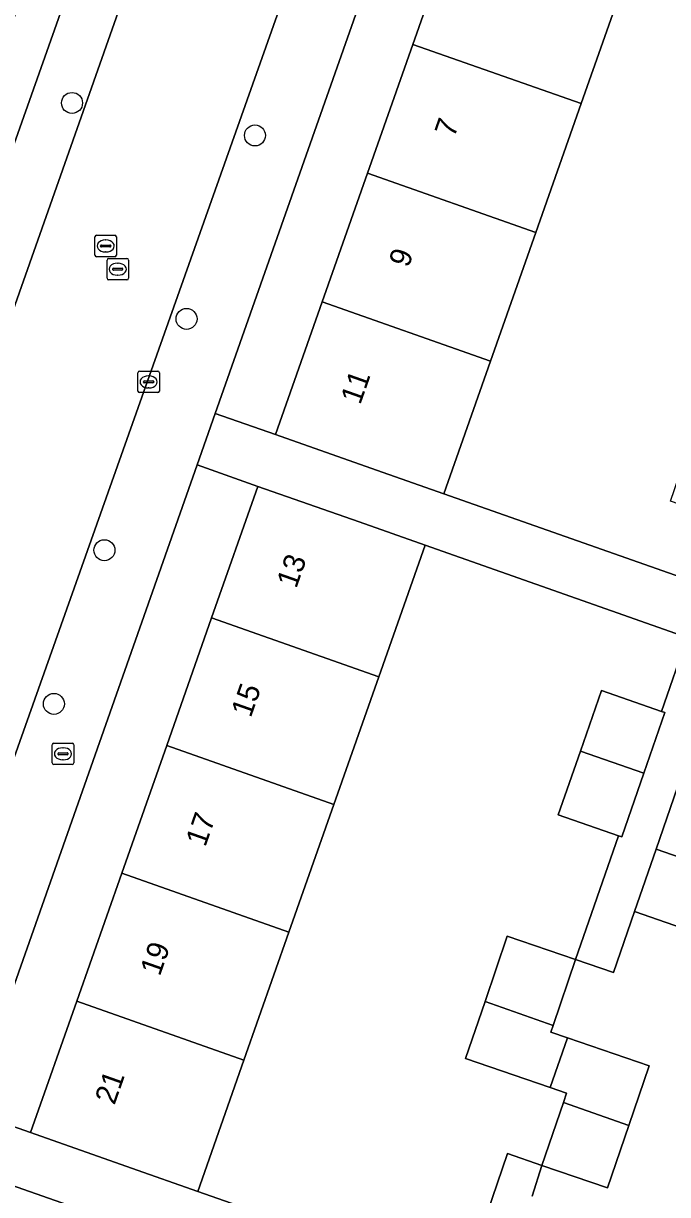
# Model space of a CAD drawing. Extents: x 163266 to 164362, y 381528 to 382286.
# Drawn here: x 163833.3 to 163863.4, y 381898.2 to 381952.8 of the extents above; entities that cross this region are included whole.
import ezdxf

# ---------------------------------------------------------------- set-up
doc = ezdxf.new("R2010")
doc.units = 0
for name, color, linetype in [('IMGEO_Boom', 7, 'Continuous'), ('IMGEO_Brandkraan', 7, 'Continuous'), ('IMGEO_Erf', 7, 'Continuous'), ('IMGEO_Kolk', 7, 'Continuous'), ('IMGEO_Pand', 7, 'Continuous'), ('IMGEO_Pand_nummerreeks', 7, 'Continuous'), ('IMGEO_Rijbaan_lokaal_open', 7, 'Continuous'), ('IMGEO_Rioolput', 7, 'Continuous'), ('IMGEO_Voetpad_open', 7, 'Continuous')]:
    doc.layers.add(name, color=color, linetype=linetype)

msp = doc.modelspace()

# ---------------------------------------------------------------- linework, layer by layer
at = {"layer": 'IMGEO_Boom'}
for centre in [(163835.579, 381949.135), (163844.112, 381947.62), (163840.921, 381939.062), (163837.09, 381928.273), (163834.735, 381921.105)]:
    msp.add_circle(centre, 0.489, dxfattribs=at)
at = {"layer": 'IMGEO_Brandkraan'}
for p, q in [((163834.656, 381918.351), (163834.656, 381919.203)), ((163834.731, 381919.277), (163835.583, 381919.277)), ((163835.144, 381919.057), (163835.169, 381919.057)), ((163835.657, 381919.203), (163835.657, 381918.351)), ((163834.915, 381918.771), (163834.915, 381918.783)), ((163835.353, 381918.734), (163834.955, 381918.734)), ((163834.958, 381918.82), (163835.356, 381918.82)), ((163835.167, 381918.497), (163835.142, 381918.497)), ((163835.399, 381918.783), (163835.399, 381918.771)), ((163835.583, 381918.277), (163834.731, 381918.277))]:
    msp.add_line(p, q, dxfattribs=at)
for points in [[(163834.656, 381918.351), (163834.656, 381919.203)], [(163834.731, 381919.277), (163835.583, 381919.277)], [(163835.657, 381919.203), (163835.657, 381918.351)], [(163835.583, 381918.277), (163834.731, 381918.277)]]:
    msp.add_lwpolyline(points, dxfattribs=at)
for centre, radius, start, end in [((163834.733, 381919.201), 0.0765, 91.552, 178.448), ((163834.733, 381919.201), 0.0765, 91.552, 178.448), ((163835.581, 381919.201), 0.0765, 1.552, 88.448), ((163835.581, 381919.201), 0.0765, 1.552, 88.448), ((163834.955, 381918.78), 0.0403, 85.8775, 175.7526), ((163834.952, 381918.77), 0.0366, 178.938, 274.7102), ((163835.356, 381918.777), 0.043, 264.8664, 352.4533), ((163835.36, 381918.782), 0.0386, 1.7309, 96.639), ((163834.733, 381918.353), 0.0765, 181.552, 268.448), ((163834.733, 381918.353), 0.0765, 181.552, 268.448), ((163835.581, 381918.353), 0.0765, 271.552, 358.448), ((163835.581, 381918.353), 0.0765, 271.552, 358.448)]:
    msp.add_arc(centre, radius, start, end, dxfattribs=at)
for centre, major_axis, ratio, start_param, end_param in [((163835.143, 381918.777), (-0.387, 0.002), 0.722429, 4.712389, 7.853982), ((163835.168, 381918.777), (-0.39, 0.002), 0.717154, 1.570796, 4.712389)]:
    msp.add_ellipse(centre, major_axis=major_axis, ratio=ratio, start_param=start_param, end_param=end_param, dxfattribs=at)
at = {"layer": 'IMGEO_Erf'}
for points in [[(163857.109, 381976.819), (163842.26, 381934.657), (163845.067, 381933.668), (163847.244, 381939.852), (163849.358, 381945.86), (163851.473, 381951.869), (163853.588, 381957.878)], [(163835.853, 381961.544), (163830.109, 381945.332), (163831.958, 381944.681), (163838.987, 381964.52)], [(163854.71, 381896.661), (163855.885, 381900.131), (163857.501, 381899.58), (163858.5, 381902.509), (163858.65, 381902.949), (163857.882, 381903.211), (163853.935, 381904.557), (163854.846, 381907.228), (163855.882, 381910.269), (163859.069, 381909.183), (163861.069, 381914.954), (163858.262, 381915.927), (163859.292, 381918.899), (163860.273, 381921.728), (163863.08, 381920.755), (163864.275, 381924.201), (163852.053, 381928.504), (163849.895, 381922.374), (163847.797, 381916.414), (163845.699, 381910.452), (163843.6, 381904.49), (163841.444, 381898.364), (163844.553, 381897.27)], [(163864.773, 381910.4), (163861.816, 381911.425), (163860.831, 381908.583), (163859.069, 381909.183), (163858.021, 381906.109), (163857.911, 381905.787), (163858.687, 381905.522), (163862.501, 381904.222), (163861.551, 381901.435), (163860.562, 381898.536), (163857.501, 381899.58), (163857.037, 381898.145)]]:
    msp.add_lwpolyline(points, dxfattribs=at)
for points in [[(163869.631, 381948.311), (163872.588, 381947.286), (163874.704, 381953.53), (163871.747, 381954.555), (163872.774, 381957.519), (163873.758, 381960.356), (163876.715, 381959.331), (163877.88, 381962.693), (163865.632, 381967.007), (163863.56, 381961.12), (163861.445, 381955.111), (163859.33, 381949.103), (163857.215, 381943.094), (163855.1, 381937.086), (163852.924, 381930.903), (163865.398, 381926.513), (163866.447, 381929.54), (163863.489, 381930.565), (163864.495, 381933.466), (163865.5, 381936.367), (163868.458, 381935.342), (163870.577, 381941.485), (163867.62, 381942.51), (163868.669, 381945.537)], [(163839.995, 381919.163), (163842.093, 381925.124), (163844.249, 381931.251), (163841.412, 381932.249), (163830.798, 381902.112), (163833.641, 381901.111), (163835.798, 381907.24), (163837.896, 381913.202)]]:
    msp.add_lwpolyline(points, close=True, dxfattribs=at)
at = {"layer": 'IMGEO_Kolk'}
for p, q in [((163838.652, 381935.698), (163838.652, 381936.55)), ((163838.727, 381936.624), (163839.579, 381936.624)), ((163839.653, 381936.55), (163839.653, 381935.698)), ((163838.911, 381936.118), (163838.911, 381936.13)), ((163839.349, 381936.081), (163838.951, 381936.081)), ((163838.954, 381936.167), (163839.352, 381936.167)), ((163839.14, 381936.404), (163839.165, 381936.404)), ((163839.395, 381936.13), (163839.395, 381936.118)), ((163839.579, 381935.624), (163838.727, 381935.624)), ((163839.163, 381935.844), (163839.138, 381935.844))]:
    msp.add_line(p, q, dxfattribs=at)
for points in [[(163838.652, 381935.698), (163838.652, 381936.55)], [(163838.727, 381936.624), (163839.579, 381936.624)], [(163839.653, 381936.55), (163839.653, 381935.698)], [(163839.579, 381935.624), (163838.727, 381935.624)]]:
    msp.add_lwpolyline(points, dxfattribs=at)
for centre, radius, start, end in [((163838.729, 381936.548), 0.0765, 91.552, 178.448), ((163838.729, 381936.548), 0.0765, 91.552, 178.448), ((163839.577, 381936.548), 0.0765, 1.552, 88.448), ((163839.577, 381936.548), 0.0765, 1.552, 88.448), ((163838.951, 381936.127), 0.0403, 85.8775, 175.7526), ((163838.948, 381936.117), 0.0366, 178.938, 274.7102), ((163839.352, 381936.124), 0.043, 264.8664, 352.4533), ((163839.356, 381936.129), 0.0386, 1.7309, 96.639), ((163838.729, 381935.7), 0.0765, 181.552, 268.448), ((163838.729, 381935.7), 0.0765, 181.552, 268.448), ((163839.577, 381935.7), 0.0765, 271.552, 358.448), ((163839.577, 381935.7), 0.0765, 271.552, 358.448)]:
    msp.add_arc(centre, radius, start, end, dxfattribs=at)
for centre, major_axis, ratio, start_param, end_param in [((163839.139, 381936.124), (-0.387, 0.002), 0.722429, 4.712389, 7.853982), ((163839.164, 381936.124), (-0.39, 0.002), 0.717154, 1.570796, 4.712389)]:
    msp.add_ellipse(centre, major_axis=major_axis, ratio=ratio, start_param=start_param, end_param=end_param, dxfattribs=at)
at = {"layer": 'IMGEO_Pand'}
for points in [[(163853.588, 381957.878), (163851.473, 381951.869), (163859.33, 381949.103), (163861.445, 381955.111)], [(163857.215, 381943.094), (163859.33, 381949.103), (163851.473, 381951.869), (163849.358, 381945.86)], [(163847.244, 381939.852), (163855.1, 381937.086), (163857.215, 381943.094), (163849.358, 381945.86)], [(163847.244, 381939.852), (163845.067, 381933.668), (163849.784, 381932.008), (163852.924, 381930.903), (163855.1, 381937.086)], [(163842.093, 381925.124), (163849.895, 381922.374), (163852.053, 381928.504), (163848.966, 381929.591), (163844.249, 381931.251)], [(163842.093, 381925.124), (163839.995, 381919.163), (163847.797, 381916.414), (163849.895, 381922.374)], [(163863.23, 381920.703), (163863.08, 381920.755), (163860.273, 381921.728), (163859.292, 381918.899), (163862.249, 381917.874)], [(163837.896, 381913.202), (163845.699, 381910.452), (163847.797, 381916.414), (163839.995, 381919.163)], [(163862.249, 381917.874), (163859.292, 381918.899), (163858.262, 381915.927), (163861.069, 381914.954), (163861.219, 381914.902)], [(163865.782, 381913.309), (163866.784, 381916.201), (163863.827, 381917.226), (163862.824, 381914.334)], [(163865.782, 381913.309), (163862.824, 381914.334), (163861.816, 381911.425), (163864.773, 381910.4)], [(163837.896, 381913.202), (163835.798, 381907.24), (163843.6, 381904.49), (163845.699, 381910.452)], [(163854.846, 381907.228), (163858.021, 381906.109), (163859.069, 381909.183), (163855.882, 381910.269)], [(163843.6, 381904.49), (163835.798, 381907.24), (163833.641, 381901.111), (163838.358, 381899.45), (163841.444, 381898.364)], [(163858.687, 381905.522), (163857.911, 381905.787), (163858.021, 381906.109), (163854.846, 381907.228), (163853.935, 381904.557), (163857.882, 381903.211)], [(163858.687, 381905.522), (163857.882, 381903.211), (163858.65, 381902.949), (163858.5, 381902.509), (163861.551, 381901.435), (163862.501, 381904.222)], [(163861.551, 381901.435), (163858.5, 381902.509), (163857.501, 381899.58), (163860.562, 381898.536)], [(163838.464, 381889.701), (163840.641, 381895.886), (163837.45, 381897.009), (163832.715, 381898.676), (163830.538, 381892.491)]]:
    msp.add_lwpolyline(points, close=True, dxfattribs=at)
at = {"layer": 'IMGEO_Rijbaan_lokaal_open'}
for points in [[(163846.791, 381979.115), (163802.089, 381852.268)], [(163809.12, 381850.886), (163812.108, 381859.471), (163812.258, 381859.902), (163813.491, 381863.443), (163822.962, 381890.652), (163851.893, 381972.292)]]:
    msp.add_lwpolyline(points, dxfattribs=at)
at = {"layer": 'IMGEO_Rioolput'}
for p, q in [((163836.649, 381942.038), (163836.649, 381942.89)), ((163836.724, 381942.964), (163837.576, 381942.964)), ((163836.951, 381942.507), (163837.349, 381942.507)), ((163837.137, 381942.744), (163837.162, 381942.744)), ((163837.65, 381942.89), (163837.65, 381942.038)), ((163837.576, 381941.964), (163836.724, 381941.964)), ((163836.908, 381942.458), (163836.908, 381942.47)), ((163837.346, 381942.421), (163836.948, 381942.421)), ((163837.16, 381942.184), (163837.135, 381942.184)), ((163837.392, 381942.47), (163837.392, 381942.458)), ((163837.212, 381940.955), (163837.212, 381941.807)), ((163837.287, 381941.881), (163838.139, 381941.881)), ((163837.514, 381941.424), (163837.912, 381941.424)), ((163837.7, 381941.661), (163837.725, 381941.661)), ((163838.213, 381941.807), (163838.213, 381940.955)), ((163838.139, 381940.881), (163837.287, 381940.881)), ((163837.471, 381941.375), (163837.471, 381941.387)), ((163837.909, 381941.338), (163837.511, 381941.338)), ((163837.723, 381941.101), (163837.698, 381941.101)), ((163837.955, 381941.387), (163837.955, 381941.375))]:
    msp.add_line(p, q, dxfattribs=at)
for points in [[(163836.649, 381942.038), (163836.649, 381942.89)], [(163836.724, 381942.964), (163837.576, 381942.964)], [(163837.65, 381942.89), (163837.65, 381942.038)], [(163837.576, 381941.964), (163836.724, 381941.964)], [(163837.212, 381940.955), (163837.212, 381941.807)], [(163837.287, 381941.881), (163838.139, 381941.881)], [(163838.213, 381941.807), (163838.213, 381940.955)], [(163838.139, 381940.881), (163837.287, 381940.881)]]:
    msp.add_lwpolyline(points, dxfattribs=at)
for centre, radius, start, end in [((163836.726, 381942.888), 0.0765, 91.552, 178.448), ((163836.726, 381942.888), 0.0765, 91.552, 178.448), ((163836.948, 381942.467), 0.0403, 85.8775, 175.7526), ((163837.353, 381942.469), 0.0386, 1.7309, 96.639), ((163837.574, 381942.888), 0.0765, 1.552, 88.448), ((163837.574, 381942.888), 0.0765, 1.552, 88.448), ((163836.726, 381942.04), 0.0765, 181.552, 268.448), ((163836.726, 381942.04), 0.0765, 181.552, 268.448), ((163836.945, 381942.457), 0.0366, 178.938, 274.7102), ((163837.349, 381942.464), 0.043, 264.8664, 352.4533), ((163837.574, 381942.04), 0.0765, 271.552, 358.448), ((163837.574, 381942.04), 0.0765, 271.552, 358.448), ((163837.289, 381941.805), 0.0765, 91.552, 178.448), ((163837.289, 381941.805), 0.0765, 91.552, 178.448), ((163837.511, 381941.384), 0.0403, 85.8775, 175.7526), ((163837.916, 381941.386), 0.0386, 1.7309, 96.639), ((163838.137, 381941.805), 0.0765, 1.552, 88.448), ((163838.137, 381941.805), 0.0765, 1.552, 88.448), ((163837.289, 381940.957), 0.0765, 181.552, 268.448), ((163837.289, 381940.957), 0.0765, 181.552, 268.448), ((163837.508, 381941.374), 0.0366, 178.938, 274.7102), ((163837.912, 381941.381), 0.043, 264.8664, 352.4533), ((163838.137, 381940.957), 0.0765, 271.552, 358.448), ((163838.137, 381940.957), 0.0765, 271.552, 358.448)]:
    msp.add_arc(centre, radius, start, end, dxfattribs=at)
for centre, major_axis, ratio, start_param, end_param in [((163837.136, 381942.464), (-0.387, 0.002), 0.722429, 4.712389, 7.853982), ((163837.161, 381942.464), (-0.39, 0.002), 0.717154, 1.570796, 4.712389), ((163837.699, 381941.381), (-0.387, 0.002), 0.722429, 4.712389, 7.853982), ((163837.724, 381941.381), (-0.39, 0.002), 0.717154, 1.570796, 4.712389)]:
    msp.add_ellipse(centre, major_axis=major_axis, ratio=ratio, start_param=start_param, end_param=end_param, dxfattribs=at)
at = {"layer": 'IMGEO_Voetpad_open'}
for points in [[(163844.694, 381980.786), (163843.796, 381978.24), (163841.722, 381972.015), (163839.577, 381966.043), (163838.987, 381964.52), (163831.958, 381944.681), (163829.844, 381938.4), (163827.691, 381932.273), (163827.061, 381931.032), (163820.697, 381912.77), (163818.489, 381906.266), (163816.39, 381900.156), (163815.678, 381898.911), (163808.748, 381878.925), (163807.537, 381876.168), (163806.358, 381872.797), (163806.591, 381872.716), (163804.468, 381866.646), (163803.394, 381863.644), (163801.502, 381858.259)], [(163802.089, 381852.268), (163846.791, 381979.115)], [(163853.659, 381977.276), (163851.893, 381972.292), (163822.962, 381890.652), (163813.491, 381863.443), (163813.963, 381863.277), (163812.73, 381859.736), (163812.258, 381859.902), (163812.108, 381859.471), (163809.12, 381850.886)], [(163810.542, 381844.716), (163811.418, 381847.575), (163813.29, 381852.548), (163815.906, 381859.829), (163829.933, 381899.655), (163830.798, 381902.112), (163841.412, 381932.249), (163842.26, 381934.657), (163857.109, 381976.819)], [(163865.398, 381926.513), (163852.924, 381930.903), (163849.784, 381932.008), (163845.067, 381933.668), (163842.26, 381934.657), (163841.412, 381932.249), (163844.249, 381931.251), (163848.966, 381929.591), (163852.053, 381928.504), (163864.275, 381924.201), (163863.08, 381920.755), (163863.23, 381920.703), (163862.249, 381917.874), (163861.219, 381914.902), (163861.069, 381914.954), (163859.069, 381909.183), (163860.831, 381908.583), (163861.816, 381911.425), (163862.824, 381914.334), (163863.827, 381917.226)], [(163844.553, 381897.27), (163841.444, 381898.364), (163838.358, 381899.45), (163833.641, 381901.111), (163830.798, 381902.112), (163829.933, 381899.655), (163832.715, 381898.676), (163837.45, 381897.009)], [(163857.037, 381898.145), (163857.501, 381899.58), (163855.885, 381900.131), (163854.71, 381896.661)]]:
    msp.add_lwpolyline(points, dxfattribs=at)

# ---------------------------------------------------------------- texts
at = {"layer": 'IMGEO_Pand_nummerreeks'}
for s, rotation, p in [('7', 70.6091, (163853.408, 381947.486)), ('9', 70.6091, (163851.272, 381941.419)), ('11', 70.6091, (163849.022, 381935.026)), ('13', 70.6101, (163846.038, 381926.454)), ('15', 70.6101, (163843.916, 381920.426)), ('17', 70.6101, (163841.795, 381914.398)), ('19', 70.6101, (163839.673, 381908.37)), ('21', 70.6101, (163837.559, 381902.363))]:
    msp.add_text(s, height=1, rotation=rotation, dxfattribs=at).set_placement(p)

doc.saveas('drawing.dxf')
